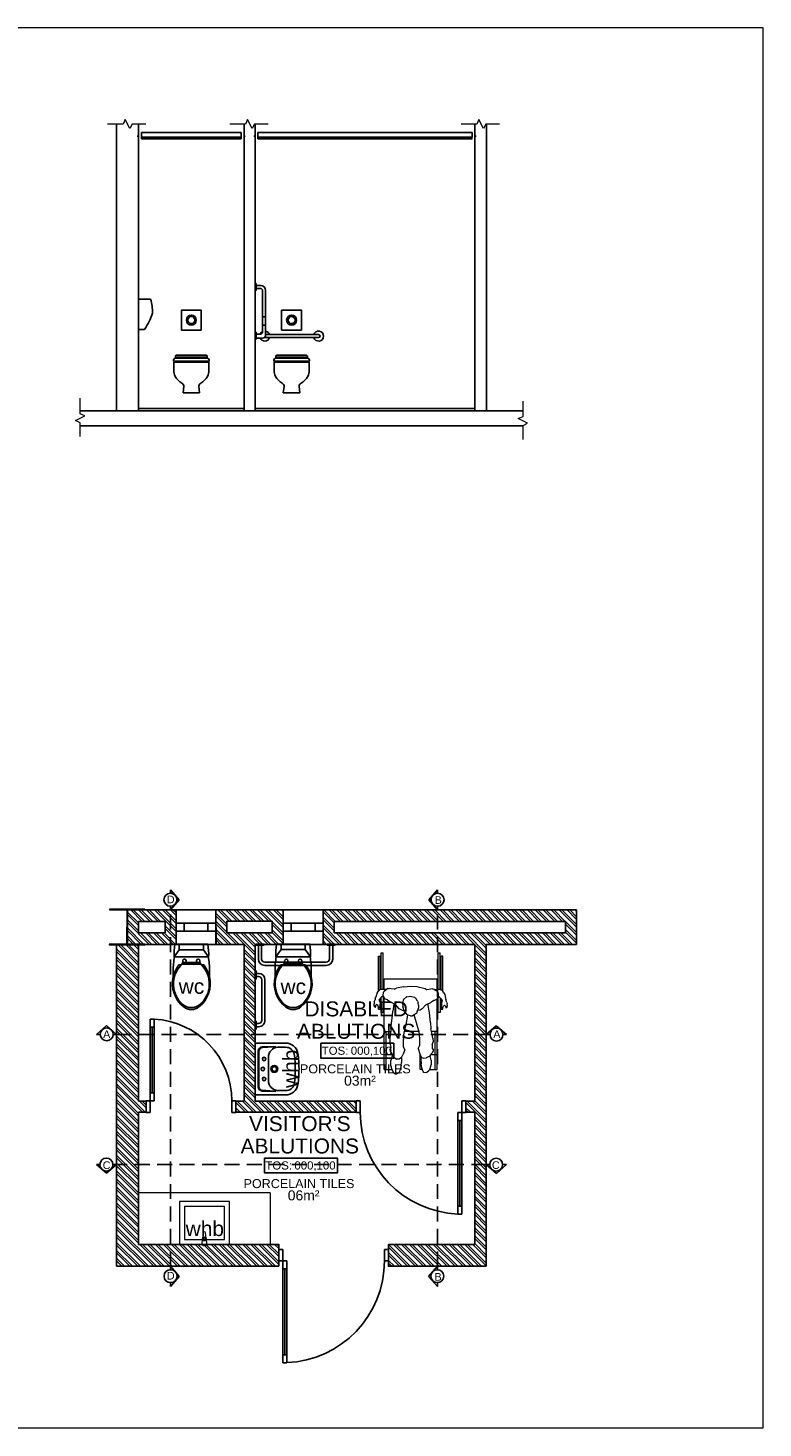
# Model space of a CAD drawing. Header units: millimetres. Extents: x -115474967 to 444143, y -74377 to 241828222.
# Tile 275 of 590: x -221189 to -213819, y 267349 to 281381. Entities that reach past the tile are written whole.
import ezdxf
from ezdxf.enums import TextEntityAlignment as Align

# ---------------------------------------------------------------- set-up
doc = ezdxf.new("R2010")
doc.units = ezdxf.units.MM
doc.header["$MEASUREMENT"] = 0
doc.linetypes.add('2DASHED', pattern=[0.75, 0.5, -0.25])
doc.linetypes.add('HIDDEN2', pattern=[0.1875, 0.125, -0.0625])
for name, color, linetype in [('0-ELEV.25', 4, 'Continuous'), ('00-1 FloorFinish', 1, 'Continuous'), ('00-1 FloorLevel', 7, 'Continuous'), ('00-2 Doors', 1, 'Continuous'), ('00-2 Sanitary', 8, 'Continuous'), ('00-2 Walls', 4, 'Continuous'), ('00-2 Windows', 1, 'Continuous'), ('00-3 Elev 03', 9, 'Continuous'), ('00-6 H-Brickwork', 9, 'Continuous'), ('00-6 H-Paving', 9, 'Continuous'), ('A-DOOR NUMBERS', 7, 'Continuous'), ('A_COLUMNS', 7, 'Continuous'), ('B_FURN LOOSE', 7, 'Continuous'), ('CEIL-PLAN', 7, 'Continuous'), ('CEIL-SECT', 2, 'Continuous'), ('DIMS-50', 9, 'Continuous'), ('FITT-SANT', 5, 'Continuous'), ('Sanitary Fittings', 8, 'Continuous'), ('STRU-CONC', 3, 'Continuous'), ('TEXT-50', 2, 'Continuous'), ('TEXT-REFN', 5, 'Continuous'), ('TILES', 8, 'Continuous')]:
    doc.layers.add(name, color=color, linetype=linetype)
for name, color, linetype, lineweight in [('0-GEN-GENERAL', 7, 'Continuous', 25), ('00-1 Labels', 4, 'Continuous', 35), ('A_COLUMNS_Pen_No__3', 7, 'Continuous', 15), ('B_FURN LOOSE_Pen_No__6', 7, 'Continuous', 5)]:
    doc.layers.add(name, color=color, linetype=linetype, lineweight=lineweight)
doc.layers.add('0_cons_01', color=40, linetype='Continuous', lineweight=0, plot=False)
doc.layers.add('A_COLUMNS_Pen_No__7', color=7, linetype='Continuous', lineweight=5, true_color=0x3f3f3f)
doc.styles.add('ARIAL', font='arial.ttf')
doc.styles.add('TEXT-20', font='arial.ttf', dxfattribs={"height": 40})
doc.styles.add('TEXT-50', font='arial.ttf', dxfattribs={"height": 100})

# ---------------------------------------------------------------- blocks, each defined once
blk = doc.blocks.new('Wheelchair Man 24[116]', base_point=(347833, 83734))
at = {"layer": 'B_FURN LOOSE_Pen_No__6', "color": 7, "linetype": 'Continuous', "lineweight": 5}
for p, q in [((347874, 84166), (347912, 84514)), ((347890, 84177), (347927, 84513)), ((347903, 84182), (347943, 84546)), ((347912, 84514), (347927, 84513)), ((347923, 84180), (347963, 84544)), ((347943, 84546), (347963, 84544)), ((348469, 84116), (348509, 84484)), ((348489, 84114), (348529, 84481)), ((348509, 84484), (348529, 84481)), ((348500, 84109), (348537, 84445)), ((348514, 84096), (348552, 84444)), ((348552, 84444), (348537, 84445)), ((347933, 84179), (347944, 84284)), ((347944, 84284), (348471, 84226)), ((348459, 84117), (348471, 84226)), ((347821, 84052), (347818, 84046)), ((347820, 84065), (347828, 84076)), ((347820, 84065), (347820, 84056)), ((347821, 84052), (347820, 84056)), ((347828, 84076), (347830, 84084)), ((347832, 84088), (347830, 84084)), ((347833, 84095), (347832, 84088)), ((347833, 84095), (347841, 84111)), ((347843, 84113), (347841, 84111)), ((347843, 84113), (347857, 84149)), ((347845, 83380), (347923, 84093)), ((347857, 84149), (347869, 84162)), ((347869, 84162), (347882, 84173)), ((347871, 84081), (347869, 84071)), ((347869, 84071), (347877, 84048)), ((347871, 84081), (347886, 84095)), ((347881, 84090), (347876, 84050)), ((347877, 83950), (347894, 84102)), ((347898, 84182), (347882, 84173)), ((347899, 84107), (347886, 84095)), ((347914, 84104), (347897, 83947)), ((347898, 84182), (347906, 84182)), ((347910, 84109), (347899, 84107)), ((347906, 84182), (347947, 84177)), ((347923, 84095), (347910, 84109)), ((347915, 84115), (347921, 84149)), ((347927, 84084), (347915, 84115)), ((347927, 84157), (347921, 84149)), ((347927, 84157), (347957, 84176)), ((347936, 84077), (347927, 84084)), ((347955, 84070), (347936, 84077)), ((347947, 84177), (347957, 84176)), ((347955, 84070), (347971, 84055)), ((347957, 84176), (347959, 84177)), ((347971, 84181), (347959, 84177)), ((347971, 84181), (347983, 84181)), ((347971, 84055), (347981, 84046)), ((348003, 84174), (347983, 84181)), ((348036, 84167), (348003, 84174)), ((348036, 84167), (348056, 84175)), ((348126, 84182), (348056, 84175)), ((348114, 84056), (348099, 84024)), ((348148, 84078), (348114, 84056)), ((348126, 84182), (348201, 84181)), ((348151, 84078), (348148, 84078)), ((348151, 84078), (348188, 84082)), ((348188, 84082), (348227, 84068)), ((348201, 84181), (348260, 84169)), ((348227, 84068), (348242, 84048)), ((348260, 84169), (348341, 84141)), ((348341, 84141), (348360, 84127)), ((348413, 84130), (348360, 84127)), ((348413, 84130), (348425, 84127)), ((348435, 84120), (348425, 84127)), ((348435, 84120), (348448, 84108)), ((348465, 84117), (348437, 84119)), ((348448, 84108), (348462, 84093)), ((348466, 84084), (348462, 84093)), ((348466, 84084), (348464, 84050)), ((348489, 84114), (348465, 84117)), ((348489, 84114), (348498, 84111)), ((348516, 84094), (348498, 84111)), ((348523, 84077), (348516, 84094)), ((348523, 84077), (348531, 84059)), ((348531, 84059), (348533, 84022)), ((347814, 84025), (347818, 84046)), ((347814, 84025), (347814, 84018)), ((347814, 84018), (347816, 84015)), ((347823, 84010), (347816, 84015)), ((347823, 84010), (347826, 84010)), ((347827, 84025), (347826, 84024)), ((347826, 84024), (347830, 84018)), ((347826, 84010), (347830, 84018)), ((347831, 84030), (347827, 84025)), ((347831, 84030), (347836, 84032)), ((347838, 84034), (347836, 84032)), ((347838, 84034), (347840, 84034)), ((347850, 84027), (347840, 84034)), ((347858, 84011), (347850, 84027)), ((347854, 83987), (347857, 84012)), ((347854, 83987), (347869, 83986)), ((347858, 84011), (347863, 84007)), ((347867, 84004), (347863, 84007)), ((347871, 84005), (347867, 84004)), ((347869, 83986), (347871, 84006)), ((347871, 84005), (347872, 84007)), ((347872, 84007), (347873, 84012)), ((347873, 84012), (347876, 84035)), ((347877, 84048), (347876, 84035)), ((347897, 83947), (347877, 83950)), ((347981, 84046), (348028, 84014)), ((347987, 83908), (347996, 83951)), ((348014, 84024), (347996, 83951)), ((348059, 83968), (348028, 84014)), ((348079, 83955), (348059, 83968)), ((348110, 83939), (348079, 83955)), ((348099, 84024), (348100, 83985)), ((348111, 83932), (348100, 83985)), ((348111, 83932), (348126, 83907)), ((348119, 83927), (348119, 83928)), ((348230, 83905), (348241, 83927)), ((348241, 83927), (348252, 83953)), ((348253, 84024), (348242, 84048)), ((348267, 83932), (348242, 83930)), ((348256, 83983), (348252, 83953)), ((348253, 84024), (348256, 84002)), ((348256, 83983), (348256, 84002)), ((348290, 83941), (348267, 83932)), ((348290, 83941), (348330, 83978)), ((348330, 83978), (348383, 83997)), ((348359, 83899), (348353, 83986)), ((348371, 83322), (348449, 84028)), ((348383, 83997), (348395, 84003)), ((348395, 84003), (348412, 84014)), ((348414, 84014), (348412, 84014)), ((348414, 84014), (348425, 84014)), ((348425, 84014), (348445, 84022)), ((348444, 83887), (348461, 84039)), ((348464, 84050), (348445, 84022)), ((348455, 84036), (348469, 84044)), ((348480, 84032), (348464, 83885)), ((348471, 84043), (348469, 84044)), ((348471, 84043), (348492, 84016)), ((348490, 84018), (348479, 83918)), ((348479, 83918), (348494, 83917)), ((348484, 83945), (348482, 83944)), ((348482, 83944), (348482, 83932)), ((348487, 83930), (348482, 83932)), ((348486, 83964), (348484, 83948)), ((348484, 83945), (348484, 83948)), ((348489, 83981), (348486, 83964)), ((348486, 83968), (348487, 83971)), ((348494, 83932), (348487, 83930)), ((348499, 83999), (348489, 83981)), ((348492, 84016), (348499, 83999)), ((348494, 83932), (348499, 83937)), ((348494, 83917), (348496, 83934)), ((348499, 83999), (348499, 83999)), ((348499, 83937), (348504, 83946)), ((348515, 83950), (348504, 83946)), ((348519, 83950), (348515, 83950)), ((348519, 83950), (348524, 83944)), ((348519, 83950), (348519, 83950)), ((348524, 83944), (348528, 83940)), ((348527, 83938), (348525, 83931)), ((348525, 83931), (348528, 83925)), ((348528, 83939), (348527, 83938)), ((348528, 83939), (348528, 83940)), ((348528, 83939), (348528, 83939)), ((348528, 83925), (348530, 83925)), ((348538, 83928), (348530, 83925)), ((348533, 84023), (348537, 84008)), ((348543, 83978), (348537, 84008)), ((348538, 83928), (348541, 83932)), ((348543, 83969), (348540, 83962)), ((348540, 83962), (348541, 83955)), ((348540, 83962), (348540, 83962)), ((348541, 83955), (348541, 83950)), ((348541, 83950), (348543, 83944)), ((348541, 83932), (348543, 83941)), ((348543, 83978), (348543, 83969)), ((348543, 83944), (348543, 83941)), ((347956, 83780), (347944, 83718)), ((347956, 83780), (347987, 83908)), ((348069, 83677), (348114, 83803)), ((348114, 83803), (348140, 83895)), ((348126, 83907), (348142, 83894)), ((348166, 83885), (348142, 83894)), ((348166, 83885), (348187, 83884)), ((348173, 83885), (348173, 83884)), ((348230, 83905), (348187, 83884)), ((348206, 83868), (348204, 83892)), ((348231, 83727), (348206, 83868)), ((348357, 83792), (348353, 83735)), ((348357, 83792), (348359, 83899)), ((348464, 83885), (348444, 83887)), ((347864, 83378), (347906, 83755)), ((347886, 83757), (347951, 83750)), ((347934, 83637), (347937, 83686)), ((347938, 83591), (347934, 83637)), ((347944, 83718), (347937, 83696)), ((347937, 83686), (347937, 83696)), ((348062, 83583), (348069, 83659)), ((348069, 83677), (348069, 83659)), ((348231, 83719), (348090, 83735)), ((348229, 83648), (348222, 83577)), ((348231, 83683), (348229, 83648)), ((348231, 83727), (348231, 83683)), ((348351, 83324), (348393, 83702)), ((348362, 83677), (348353, 83735)), ((348413, 83699), (348357, 83706)), ((348363, 83655), (348362, 83677)), ((348363, 83637), (348362, 83600)), ((348363, 83637), (348363, 83655)), ((347861, 83529), (347941, 83520)), ((347944, 83512), (347922, 83461)), ((347923, 83570), (347938, 83591)), ((347923, 83570), (347923, 83554)), ((347923, 83554), (347942, 83518)), ((347942, 83518), (347957, 83487)), ((347944, 83512), (347945, 83513)), ((347944, 83512), (347944, 83512)), ((348030, 83479), (348046, 83504)), ((348072, 83554), (348046, 83504)), ((348072, 83554), (348062, 83583)), ((348206, 83550), (348222, 83577)), ((348206, 83550), (348218, 83497)), ((348218, 83497), (348226, 83462)), ((348353, 83513), (348340, 83490)), ((348351, 83571), (348347, 83541)), ((348354, 83528), (348347, 83541)), ((348351, 83571), (348362, 83600)), ((348354, 83528), (348353, 83513)), ((347845, 83380), (347923, 83371)), ((347916, 83410), (347917, 83439)), ((347916, 83410), (347917, 83397)), ((347917, 83439), (347922, 83461)), ((347922, 83377), (347917, 83397)), ((347928, 83354), (347922, 83377)), ((347938, 83337), (347928, 83354)), ((347957, 83487), (347980, 83468)), ((348004, 83465), (347980, 83468)), ((348019, 83404), (347997, 83348)), ((348014, 83361), (348002, 83362)), ((348030, 83479), (348004, 83465)), ((348014, 83361), (348018, 83402)), ((348019, 83404), (348025, 83430)), ((348030, 83472), (348025, 83430)), ((348030, 83479), (348030, 83472)), ((348202, 83340), (348219, 83489)), ((348222, 83441), (348218, 83395)), ((348220, 83355), (348218, 83395)), ((348219, 83489), (348219, 83489)), ((348227, 83324), (348220, 83355)), ((348227, 83462), (348222, 83441)), ((348226, 83462), (348249, 83449)), ((348249, 83449), (348274, 83450)), ((348313, 83462), (348274, 83450)), ((348303, 83340), (348317, 83375)), ((348313, 83462), (348340, 83490)), ((348324, 83421), (348317, 83375)), ((348319, 83469), (348319, 83463)), ((348324, 83421), (348319, 83463)), ((348327, 83477), (348388, 83471)), ((347938, 83337), (347951, 83324)), ((347951, 83324), (347964, 83322)), ((347982, 83326), (347964, 83322)), ((347991, 83336), (347982, 83326)), ((347997, 83348), (347991, 83336)), ((348224, 83338), (348202, 83340)), ((348229, 83316), (348227, 83324)), ((348237, 83306), (348229, 83316)), ((348255, 83299), (348237, 83306)), ((348267, 83302), (348255, 83299)), ((348287, 83317), (348267, 83302)), ((348301, 83335), (348287, 83317)), ((348297, 83330), (348371, 83322)), ((348301, 83335), (348303, 83340)), ((348301, 83336), (348301, 83336))]:
    blk.add_line(p, q, dxfattribs=at)
blk = doc.blocks.new('IPE Column 20[139]', base_point=(345438, 85080))
at = {"layer": 'A_COLUMNS_Pen_No__7', "linetype": 'Continuous', "lineweight": 5, "true_color": 0x9f07ff}
h = blk.add_hatch(dxfattribs=at)
h.set_pattern_fill('STEEL', color=190, style=0, pattern_type=2)
h.set_pattern_definition([(45, (0, 0), (-159.09903, 159.09903), []), (45, (-53.03, 53.03), (-159.09903, 159.09903), [])])
h.paths.add_polyline_path([(345241, 84922), (345594, 84882), (345595, 84889), (345422, 84909), (345461, 85251), (345634, 85232), (345635, 85238), (345282, 85279), (345281, 85272), (345454, 85252), (345415, 84909), (345242, 84929)])
at = {"layer": 'A_COLUMNS_Pen_No__3', "color": 30, "linetype": 'Continuous', "lineweight": 15}
for p, q in [((345282, 85279), (345281, 85272)), ((345281, 85272), (345454, 85252)), ((345635, 85238), (345282, 85279)), ((345454, 85252), (345415, 84909)), ((345422, 84909), (345461, 85251)), ((345461, 85251), (345634, 85232)), ((345634, 85232), (345635, 85238)), ((345242, 84929), (345241, 84922)), ((345241, 84922), (345594, 84882)), ((345415, 84909), (345242, 84929)), ((345595, 84889), (345422, 84909)), ((345594, 84882), (345595, 84889))]:
    blk.add_line(p, q, dxfattribs=at)
blk = doc.blocks.new('gf')
for p, q in [((192800, 61204), (192800, 61535)), ((193000, 61464), (192983, 61455)), ((192983, 61455), (192965, 61455)), ((192965, 61422), (192983, 61422)), ((192983, 61422), (192983, 61455)), ((192983, 61370), (192983, 61422)), ((192983, 61370), (192983, 61317)), ((192965, 61317), (192983, 61317)), ((192983, 61284), (192965, 61284)), ((192983, 61317), (192983, 61284)), ((193000, 61275), (192983, 61284))]:
    blk.add_line(p, q)
for points in [[(192926, 61543), (192854, 61491), (192800, 61491)], [(192854, 61491), (192854, 61370)], [(192926, 61539), (192926, 61370)], [(192854, 61249), (192854, 61370)], [(192926, 61200), (192926, 61370)], [(192926, 61197), (192854, 61249), (192800, 61249)]]:
    blk.add_lwpolyline(points)
for points in [[(192800, 61535, -0.056711), (192926, 61543), (192926, 61539)], [(192926, 61539, -0.052121), (193063, 61551), (193124, 61551, -0.14456)], [(193000, 61464, -0.008985), (193007, 61471, -0.182634)], [(193000, 61370), (193000, 61464, -0.444938)], [(193007, 61494, -0.11024), (193124, 61551, -0.16845)], [(193007, 61471, -0.434217), (193404, 61455, -0.182634), (193435, 61370, -2.693815)], [(193007, 61471), (193007, 61494, -0.416606)], [(193124, 61551, -0.292914), (193428, 61446, -0.16845), (193454, 61370, -2.883082)], [(193000, 61370), (193000, 61275, 0.008985)], [(193007, 61268, 0.434217), (193404, 61284, 0.182634), (193435, 61370, 2.693815)], [(193124, 61188, 0.292914), (193428, 61294, 0.16845), (193454, 61370, 2.883082)], [(192800, 61204, 0.056711), (192926, 61197), (192926, 61200)], [(192926, 61200, 0.052121), (193063, 61188), (193124, 61188, 0.14456)], [(193000, 61275, 0.008985), (193007, 61268, 0.182634)], [(193007, 61268), (193007, 61246, 0.416606)], [(193007, 61246, 0.11024), (193124, 61188, 0.16845)]]:
    blk.add_lwpolyline(points, format="xyb")
for centre in [(192965, 61439), (192965, 61301)]:
    blk.add_arc(centre, 16.4, 90, 270)
blk = doc.blocks.new('disabled')
at = {"layer": '00-2 Sanitary'}
for p, q in [((-53744, 80203), (-53744, 80193)), ((-53744, 80203), (-53662, 80203)), ((-53662, 80193), (-53744, 80193)), ((-53719, 80193), (-53719, 80055)), ((-53687, 80193), (-53687, 80055)), ((-53662, 80203), (-53662, 80193)), ((-53031, 80203), (-53031, 80193)), ((-53031, 80203), (-52949, 80203)), ((-53031, 80193), (-52949, 80193)), ((-53006, 80193), (-53006, 80055)), ((-52974, 80193), (-52974, 80055)), ((-52949, 80203), (-52949, 80193)), ((-53655, 80023), (-53038, 80023)), ((-53655, 79991), (-53038, 79991)), ((-53743, 79936), (-53753, 79936)), ((-53753, 79936), (-53753, 79854)), ((-53753, 79854), (-53743, 79854)), ((-53743, 79936), (-53743, 79854)), ((-53743, 79911), (-53717, 79911)), ((-53743, 79879), (-53717, 79879)), ((-53685, 79440), (-53685, 79847)), ((-53653, 79441), (-53653, 79847)), ((-53753, 79433), (-53743, 79433)), ((-53753, 79433), (-53753, 79351)), ((-53743, 79351), (-53743, 79433)), ((-53743, 79351), (-53753, 79351)), ((-53743, 79408), (-53717, 79408)), ((-53743, 79376), (-53717, 79376))]:
    blk.add_line(p, q, dxfattribs=at)
for centre, radius, start, end in [((-53655, 80055), 64, 180, 270), ((-53655, 80055), 32, 180, 270), ((-53038, 80055), 64, 270, 0), ((-53038, 80055), 32, 270, 0), ((-53717, 79847), 64, 0, 90), ((-53717, 79847), 32, 0, 90), ((-53717, 79440), 64, 270, 0.6734), ((-53717, 79440), 32, 270, 0)]:
    blk.add_arc(centre, radius, start, end, dxfattribs=at)
at = {"layer": '00-2 Sanitary', "rotation": 270}
blk.add_blockref('gf', (-114740, 273003), dxfattribs=at)
blk = doc.blocks.new('Room Tags')
at = {"layer": '00-1 FloorLevel', "color": 2}
blk.add_lwpolyline([(-571, -76), (646, -76), (646, -325), (-571, -325)], close=True, dxfattribs=at)
at = {"layer": '00-1 FloorFinish', "style": 'ARIAL'}
blk.add_attdef('F-FINISH', text='', height=150, dxfattribs=at).set_placement((5, -578), align=Align.CENTER)
at = {"layer": '00-1 FloorLevel', "style": 'ARIAL'}
blk.add_text('TOS:', height=136.4, dxfattribs=at).set_placement((-557, -200), align=Align.MIDDLE_LEFT)
blk.add_attdef('000,000', text='', height=136, dxfattribs=at).set_placement((607, -200), align=Align.MIDDLE_RIGHT)
at = {"layer": '00-1 Labels', "style": 'ARIAL'}
for tag, p in [('ROOM1?', (19, 746)), ('ROOM2?', (19, 373)), ('ROOM3?', (19, 0))]:
    blk.add_attdef(tag, text='', height=250, dxfattribs=at).set_placement(p, align=Align.CENTER)
blk = doc.blocks.new('BF5A_WHB azalea')
at = {"layer": 'FITT-SANT'}
for p, q in [((-260, 0), (260, 0)), ((-260, -304), (-260, 0)), ((260, 0), (-260, 0)), ((260, -304), (260, 0))]:
    blk.add_line(p, q, dxfattribs=at)
at = {"layer": 'FITT-SANT', "color": 9}
for p, q in [((-222, -70), (-226, -208)), ((-221, -183), (-214, -71)), ((-183, -38), (0, -38)), ((-181, -30), (0, -30)), ((-117, -133), (0, -133)), ((181, -30), (0, -30)), ((183, -38), (0, -38)), ((117, -133), (0, -133)), ((221, -183), (214, -71)), ((222, -70), (226, -208)), ((-217, -304), (-217, -225)), ((217, -304), (217, -225))]:
    blk.add_line(p, q, dxfattribs=at)
for centre, radius in [((-100, -90), 17.5), ((0, -77), 17.5), ((100, -90), 17.5), ((0, -192), 35), ((0, -192), 24)]:
    blk.add_circle(centre, radius, dxfattribs=at)
for centre, radius, start, end in [((-176, -76), 46.3, 95.5251, 172.5949), ((-116, -235), 102, 90.6291, 174.4929), ((-175, -78), 40.2, 101.233, 170.5456), ((116, -235), 102, 5.5071, 89.3709), ((176, -76), 46.3, 7.4051, 84.4749), ((175, -78), 40.2, 9.4544, 78.767), ((-133, -310), 84.4, 176.2132, 258.5756), ((0, 668), 1071, 261.9234, 269.9755), ((0, 668), 1071, 270.0245, 278.0766), ((133, -310), 84.4, 281.4244, 3.7868)]:
    blk.add_arc(centre, radius, start, end, dxfattribs=at)
at = {"layer": 'FITT-SANT'}
for centre, radius, start, end in [((-134, -305), 126, 179.5051, 259.6221), ((134, -305), 126, 280.3779, 0.4949), ((0, 662), 1102, 261.8153, 269.9859), ((0, 662), 1102, 270.0141, 278.1847)]:
    blk.add_arc(centre, radius, start, end, dxfattribs=at)
blk = doc.blocks.new('A$C69671385')
at = {"layer": 'DIMS-50', "color": 3}
for p, q in [((0, 169), (262, 397)), ((524, 169), (262, 397)), ((88, 169), (0, 169)), ((426, 169), (524, 169))]:
    blk.add_line(p, q, dxfattribs=at)
at = {"layer": 'TEXT-REFN'}
blk.add_circle((257, 169), 169, dxfattribs=at)
blk = doc.blocks.new('1234')
at = {"layer": '00-6 H-Brickwork'}
h = blk.add_hatch(dxfattribs=at)
h.set_pattern_fill('ANSI32', color=256, scale=150, angle=450, style=0)
h.set_pattern_definition([(135, (-133286.62, 0), (-39.774756, -39.774756), []), (135, (-133286.62, 26.517), (-39.774756, -39.774756), [])])
edge = h.paths.add_edge_path()
edge.add_line((-229685, 270145), (-229905, 270146))
edge.add_line((-229905, 270146), (-229905, 266925))
edge.add_line((-229905, 266925), (-228279, 266925))
edge.add_line((-228279, 266925), (-228279, 267145))
edge.add_line((-228279, 267145), (-229003, 267145))
edge.add_arc((-229025, 267157), 25, 208.204, 331.796, ccw=False)
edge.add_line((-229047, 267145), (-229232, 267145))
edge.add_line((-229232, 267145), (-229685, 267145))
edge.add_line((-229685, 267145), (-229685, 268470))
edge.add_line((-229685, 268470), (-229609, 268470))
edge.add_line((-229609, 268470), (-229609, 268580))
edge.add_line((-229609, 268580), (-229685, 268580))
edge.add_line((-229685, 268580), (-229685, 270145))
h.paths.add_polyline_path([(-229309, 270497), (-229796, 270497), (-229796, 270152), (-229309, 270152)])
h.paths.add_polyline_path([(-229419, 270382), (-229419, 270267), (-229686, 270267), (-229686, 270382)], flags=16)
h.paths.add_polyline_path([(-228235, 270497), (-228909, 270497), (-228909, 270365), (-228909, 270365), (-228909, 270351), (-228908, 270152), (-228626, 270152), (-228626, 268580), (-228709, 268580), (-228709, 268470), (-227502, 268470), (-227502, 268580), (-228516, 268580), (-228516, 270152), (-228235, 270152)])
h.paths.add_polyline_path([(-228345, 270383), (-228345, 270267), (-228799, 270267), (-228799, 270383)], flags=16)
h.paths.add_polyline_path([(-225294, 270497), (-227835, 270497), (-227835, 270365), (-227835, 270365), (-227835, 270285), (-227835, 270152), (-226313, 270152), (-226313, 268580), (-226402, 268580), (-226402, 268470), (-226313, 268470), (-226313, 267145), (-227179, 267145), (-227179, 267035), (-227179, 266979), (-227179, 266979), (-227179, 266925), (-226198, 266925), (-226198, 270152), (-225294, 270152)])
h.paths.add_polyline_path([(-225404, 270382), (-225404, 270267), (-227725, 270267), (-227725, 270382)], flags=16)
for p, q in [((-228364, 267660), (-229685, 267660)), ((-228364, 267660), (-228364, 267145)), ((-229274, 267575), (-229274, 267145)), ((-228774, 267575), (-229274, 267575)), ((-228824, 267525), (-229224, 267525)), ((-229224, 267525), (-229224, 267195)), ((-228824, 267525), (-229224, 267525)), ((-228824, 267195), (-228824, 267525)), ((-228774, 267145), (-228774, 267575)), ((-229224, 267195), (-228824, 267195)), ((-229046, 267197), (-229050, 267155)), ((-229036, 267260), (-229043, 267207)), ((-229039, 267180), (-229039, 267195)), ((-229012, 267180), (-229039, 267180)), ((-229007, 267207), (-229014, 267260)), ((-229012, 267195), (-229012, 267180)), ((-229000, 267155), (-229004, 267197)), ((-229274, 267145), (-228774, 267145))]:
    blk.add_line(p, q)
for centre, radius, start, end in [((-229025, 267195), 21.1, 147.2042, 174.8056), ((-229025, 267195), 21.1, 32.7462, 147.2042), ((-229025, 267195), 13.6, 359.9752, 179.9752), ((-229025, 267258), 11.2, 7.1141, 172.8363), ((-229025, 267195), 21.1, 5.1448, 32.7462), ((-229025, 267157), 25, 179.9752, 359.9752)]:
    blk.add_arc(centre, radius, start, end)
at = {"layer": '0-ELEV.25'}
for p, q in [((-229309, 270497), (-229309, 270152)), ((-228909, 270497), (-228908, 270152)), ((-228235, 270152), (-228235, 270497)), ((-227835, 270152), (-227835, 270497)), ((-229419, 270382), (-229686, 270382)), ((-229686, 270267), (-229686, 270382)), ((-229419, 270267), (-229686, 270267)), ((-229419, 270267), (-229419, 270382)), ((-228345, 270383), (-228799, 270383)), ((-228799, 270267), (-228799, 270383)), ((-228345, 270267), (-228799, 270267)), ((-228345, 270267), (-228345, 270383)), ((-225404, 270382), (-227725, 270382)), ((-227725, 270267), (-227725, 270382)), ((-225404, 270267), (-227725, 270267)), ((-225404, 270267), (-225404, 270382)), ((-229905, 270146), (-229685, 270145)), ((-228908, 270152), (-228626, 270152)), ((-228516, 270152), (-228235, 270152)), ((-229609, 268470), (-229609, 268580)), ((-228709, 268470), (-228709, 268580)), ((-227502, 268580), (-227502, 268470)), ((-229685, 266926), (-228279, 266925))]:
    blk.add_line(p, q, dxfattribs=at)
for points in [[(-229309, 270497), (-229796, 270497)], [(-229796, 270497), (-229796, 270152)], [(-228235, 270497), (-228909, 270497)], [(-226198, 270152), (-225294, 270152), (-225294, 270497), (-227835, 270497)], [(-229905, 270146), (-229905, 266925)], [(-229679, 270152), (-229816, 270152)], [(-229796, 270152), (-229309, 270152)], [(-229685, 268580), (-229685, 270145)], [(-228626, 270152), (-228626, 268580)], [(-228516, 268580), (-228516, 270152)], [(-227835, 270152), (-226313, 270152)], [(-226313, 270152), (-226313, 268580), (-226403, 268580), (-226403, 268470)], [(-226198, 266925), (-226198, 270152)], [(-229609, 268580), (-229685, 268580)], [(-228626, 268580), (-228709, 268580)], [(-227502, 268580), (-228516, 268580)], [(-229685, 268470), (-229609, 268470)], [(-229685, 267145), (-229685, 268470)], [(-228709, 268470), (-227502, 268470)], [(-226403, 268470), (-226313, 268470), (-226313, 267145)], [(-228279, 266925), (-228279, 267145), (-229685, 267145)], [(-226313, 267145), (-227179, 267145)], [(-227179, 267145), (-227179, 266925), (-226198, 266925)], [(-229905, 266925), (-229685, 266925)]]:
    blk.add_lwpolyline(points, dxfattribs=at)
at = {"layer": '00-2 Doors'}
for p, q in [((-229569, 268583), (-229569, 269403)), ((-229529, 269403), (-229569, 269403)), ((-229529, 269323), (-229569, 269323)), ((-229549, 269323), (-229549, 268663)), ((-229529, 268583), (-229529, 269403)), ((-229609, 268583), (-229569, 268583)), ((-229609, 268583), (-229609, 268468)), ((-229529, 268663), (-229569, 268663)), ((-229569, 268583), (-229569, 268468)), ((-229529, 268583), (-229569, 268583)), ((-228749, 268468), (-228749, 268583)), ((-228749, 268583), (-228709, 268583)), ((-228709, 268468), (-228709, 268583)), ((-227502, 268583), (-227462, 268583)), ((-227502, 268583), (-227502, 268468)), ((-227462, 268583), (-227462, 268468)), ((-226442, 268468), (-226442, 268583)), ((-226442, 268583), (-226402, 268583)), ((-226402, 268468), (-226402, 268583)), ((-229569, 268468), (-229609, 268468)), ((-228709, 268468), (-228749, 268468)), ((-227462, 268468), (-227502, 268468)), ((-226482, 268468), (-226482, 267448)), ((-226482, 268468), (-226442, 268468)), ((-226402, 268468), (-226442, 268468)), ((-226442, 268468), (-226442, 267448)), ((-226482, 268388), (-226442, 268388)), ((-226462, 267528), (-226462, 268388)), ((-226482, 267528), (-226442, 267528)), ((-226482, 267448), (-226442, 267448)), ((-228239, 267094), (-228279, 267094)), ((-228279, 266979), (-228279, 267094)), ((-228239, 266979), (-228239, 267094)), ((-227219, 267094), (-227219, 266979)), ((-227179, 267094), (-227219, 267094)), ((-227179, 267094), (-227179, 266979)), ((-228279, 266979), (-228239, 266979)), ((-228239, 266979), (-228239, 265959)), ((-228199, 266979), (-228239, 266979)), ((-228199, 266899), (-228239, 266899)), ((-228219, 266039), (-228219, 266899)), ((-228199, 266979), (-228199, 265959)), ((-227219, 266979), (-227179, 266979)), ((-228199, 266039), (-228239, 266039)), ((-228199, 265959), (-228239, 265959))]:
    blk.add_line(p, q, dxfattribs=at)
for centre, radius, start, end in [((-229571, 268582), 822, 0.0494, 87.0864), ((-226442, 268468), 1020, 180, 267.7525), ((-228239, 266979), 1020, 272.2475, 0)]:
    blk.add_arc(centre, radius, start, end, dxfattribs=at)
at = {"layer": '00-2 Windows'}
for points in [[(-229309, 270152), (-228909, 270152), (-228909, 270497), (-229309, 270497)], [(-228235, 270152), (-227835, 270152), (-227835, 270497), (-228235, 270497)], [(-229309, 270284), (-229229, 270284), (-229229, 270364), (-229309, 270364)], [(-229229, 270364), (-228989, 270365), (-228989, 270365), (-229229, 270364)], [(-228989, 270285), (-229229, 270284), (-229229, 270284), (-228989, 270285)], [(-228989, 270285), (-228909, 270285), (-228909, 270365), (-228989, 270365)], [(-228235, 270284), (-228155, 270284), (-228155, 270364), (-228235, 270364)], [(-228155, 270364), (-227915, 270365), (-227915, 270365), (-228155, 270364)], [(-227915, 270285), (-228155, 270284), (-228155, 270284), (-227915, 270285)], [(-227915, 270285), (-227835, 270285), (-227835, 270365), (-227915, 270365)]]:
    blk.add_lwpolyline(points, close=True, dxfattribs=at)
at = {"layer": '0_cons_01'}
blk.add_lwpolyline([(-229905, 270146), (-229685, 270145), (-229685, 268580), (-229609, 268580), (-229609, 268470), (-229685, 268470), (-229685, 267145), (-228279, 267146), (-228279, 266925), (-229905, 266925)], close=True, dxfattribs=at)
at = {"layer": 'CEIL-PLAN', "color": 6, "linetype": '2DASHED', "ltscale": 300}
for points in [[(-229364, 266925), (-229365, 270497)], [(-226689, 266925), (-226687, 270497)], [(-229905, 269249), (-226198, 269248)], [(-226198, 267944), (-229905, 267945)]]:
    blk.add_lwpolyline(points, dxfattribs=at)
ref = blk.add_blockref('Room Tags', (-227514, 269206), dxfattribs=dict(xscale=0.6000000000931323, yscale=0.6000000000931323, zscale=0.6000000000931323))
ref.add_attrib('ROOM2?', 'DISABLED', dxfattribs={"layer": '00-1 Labels', "height": 150, "style": 'ARIAL'}).set_placement((-227503, 269430), align=Align.CENTER)
ref.add_attrib('ROOM3?', 'ABLUTIONS', dxfattribs={"layer": '00-1 Labels', "height": 150, "style": 'ARIAL'}).set_placement((-227503, 269206), align=Align.CENTER)
ref.add_attrib('000,000', '000,100', dxfattribs={"layer": '00-1 FloorLevel', "height": 81.8, "style": 'ARIAL'}).set_placement((-227144, 269086), align=Align.MIDDLE_RIGHT)
ref.add_attrib('F-FINISH', 'PORCELAIN TILES', dxfattribs={"layer": '00-1 FloorFinish', "height": 90, "style": 'ARIAL'}).set_placement((-227511, 268859), align=Align.CENTER)
ref = blk.add_blockref('Room Tags', (-228079, 268056), dxfattribs=dict(xscale=0.6000000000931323, yscale=0.6000000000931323, zscale=0.6000000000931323))
ref.add_attrib('ROOM2?', "VISITOR'S", dxfattribs={"layer": '00-1 Labels', "height": 150, "style": 'ARIAL'}).set_placement((-228068, 268280), align=Align.CENTER)
ref.add_attrib('ROOM3?', 'ABLUTIONS', dxfattribs={"layer": '00-1 Labels', "height": 150, "style": 'ARIAL'}).set_placement((-228068, 268056), align=Align.CENTER)
ref.add_attrib('000,000', '000,100', dxfattribs={"layer": '00-1 FloorLevel', "height": 81.8, "style": 'ARIAL'}).set_placement((-227709, 267936), align=Align.MIDDLE_RIGHT)
ref.add_attrib('F-FINISH', 'PORCELAIN TILES', dxfattribs={"layer": '00-1 FloorFinish', "height": 90, "style": 'ARIAL'}).set_placement((-228076, 267709), align=Align.CENTER)
at = {"layer": '00-2 Sanitary', "xscale": -1, "rotation": 89.96596167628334}
blk.add_blockref('gf', (-167671, 462916), dxfattribs=at)
at = {"layer": '00-6 H-Paving', "xscale": -1, "rotation": 90}
blk.add_blockref('BF5A_WHB azalea', (-228516, 268903), dxfattribs=at)
at = {"layer": '0_cons_01'}
blk.add_blockref('disabled', (-174764, 189950), dxfattribs=at)
at = {"layer": 'A_COLUMNS', "color": 5, "linetype": 'Continuous', "lineweight": 5, "rotation": 6.287151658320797}
blk.add_blockref('IPE Column 20[139]', (-229800, 270325), dxfattribs=at)
at = {"layer": 'B_FURN LOOSE', "color": 5, "linetype": 'Continuous', "lineweight": 5, "rotation": 6.287151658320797}
blk.add_blockref('Wheelchair Man 24[116]', (-227272, 269249), dxfattribs=at)
at = {"layer": 'DIMS-50', "color": 3, "yscale": 0.3839999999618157, "zscale": 0.3839999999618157}
for p, xscale, rotation in [((-229430, 270698), 0.3839999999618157, 270.0000000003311), ((-226622, 270698), -0.3839999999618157, 89.9999999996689), ((-229905, 269185), -0.3839999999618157, 359.9999999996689), ((-225997, 269183), -0.3839999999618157, 359.9999999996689), ((-230106, 268010), -0.3839999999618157, 179.9999999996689), ((-226198, 268009), -0.3839999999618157, 179.9999999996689), ((-229429, 266925), 0.3839999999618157, 270.0000000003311), ((-226624, 266925), -0.3839999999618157, 89.9999999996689)]:
    blk.add_blockref('A$C69671385', p, dxfattribs=dict(at, xscale=xscale, rotation=rotation))
at = {"layer": 'A-DOOR NUMBERS', "color": 1, "char_height": 100, "attachment_point": 1, "style": 'ARIAL'}
for s, insert, width in [('03m²', (-227624, 268836), 368.74), ('06m²', (-228189, 267686), 374.33)]:
    blk.add_mtext(s, dxfattribs=dict(at, insert=insert, width=width))
at = {"layer": 'TEXT-50', "linetype": 'Continuous', "lineweight": 0, "char_height": 150, "width": 313.38, "attachment_point": 9, "line_spacing_factor": 0.938532, "style": 'TEXT-50'}
for s, insert in [('\\pxql;wc', (-228969, 269654)), ('\\pxql;wc', (-227948, 269652)), ('\\pxql;whb', (-228899, 267226))]:
    blk.add_mtext(s, dxfattribs=dict(at, insert=insert))
at = {"layer": 'TEXT-50', "linetype": 'Continuous', "lineweight": 0, "insert": (-228085, 269026), "char_height": 150, "width": 313.38, "attachment_point": 9, "rotation": 90, "line_spacing_factor": 0.938532, "style": 'TEXT-50'}
blk.add_mtext('\\pxql;whb', dxfattribs=at)
at = {"layer": 'TEXT-REFN', "color": 2, "linetype": 'Continuous', "style": 'TEXT-20', "text_generation_flag": 2}
for p in [(-229401, 270640), (-229401, 266869)]:
    blk.add_text('D', height=76.8, rotation=180, dxfattribs=at).set_placement(p)
at = {"layer": 'TEXT-REFN', "color": 2, "linetype": 'Continuous', "style": 'TEXT-20'}
for s, p in [('B', (-226716, 270558)), ('A', (-230040, 269213)), ('A', (-226128, 269213)), ('C', (-230044, 267900)), ('C', (-226142, 267901)), ('B', (-226717, 266781))]:
    blk.add_text(s, height=76.8, dxfattribs=at).set_placement(p)
blk = doc.blocks.new('B_shadowline')
blk.add_line((-30, 0), (-30, 12))
at = {"color": 9, "linetype": 'HIDDEN2', "ltscale": 0.001}
blk.add_line((-6, 28), (12, 28), dxfattribs=at)
at = {"const_width": 0.836}
blk.add_lwpolyline([(-49, -1), (-49, -1, 0.414214), (-47, -3), (-29, -3, 0.414214), (-28, -1), (-28, 16, -0.414214), (-26, 18), (-3, 18, 0.414214), (-2, 19), (-2, 37, 0.414214), (-3, 39), (-4, 39)], format="xyb", dxfattribs=at)

msp = doc.modelspace()

# ---------------------------------------------------------------- linework, layer by layer
at = {"layer": '0-GEN-GENERAL', "lineweight": 0}
for points in [[(-220005.8609, 280417.78725), (-220145.65429, 280417.82001), (-220167.13201, 280373.65721), (-220214.89754, 280465.49963), (-220235.71823, 280417.84235), (-220390.23566, 280417.83346)], [(-218779.81363, 280417.77366), (-218919.60701, 280417.80642), (-218941.08474, 280373.64363), (-218988.85026, 280465.48605), (-219009.67095, 280417.82876), (-219164.18838, 280417.81988)], [(-216460.0121, 280417.77366), (-216599.80549, 280417.80642), (-216621.28321, 280373.64363), (-216669.04874, 280465.48605), (-216689.86943, 280417.82876), (-216844.38685, 280417.81988)], [(-220667.41495, 277285.42983), (-220667.38219, 277425.22322), (-220711.54498, 277446.70094), (-220619.70256, 277494.46647), (-220667.35985, 277515.28716), (-220667.36873, 277669.80458)]]:
    msp.add_lwpolyline(points, dxfattribs=at)
at = {"layer": '0-GEN-GENERAL', "lineweight": 0, "elevation": 0}
msp.add_lwpolyline([(-216225.45719, 277257.89767), (-216225.48994, 277397.69106), (-216181.32715, 277419.16878), (-216273.16957, 277466.93431), (-216225.51229, 277487.755), (-216225.5034, 277642.27242)], dxfattribs=at)
at = {"layer": '00-2 Walls'}
for p, q in [((-220300.3199, 280417.83863), (-220300.3199, 277543.40284)), ((-220080.30408, 277543.40284), (-220080.30408, 280417.80469)), ((-219022.22665, 280417.82804), (-219022.22665, 277543.40284)), ((-218912.22665, 277543.40284), (-218911.55308, 280417.80453)), ((-216709.15591, 280417.82765), (-216709.15591, 277543.40284)), ((-216592.42512, 277543.40284), (-216591.75156, 280417.80453))]:
    msp.add_line(p, q, dxfattribs=at)
at = {"layer": '00-3 Elev 03'}
for p, q in [((-219022.22665, 277568.40284), (-220080.30408, 277568.40284)), ((-216709.15591, 277568.40284), (-218912.22079, 277568.40284))]:
    msp.add_line(p, q, dxfattribs=at)
at = {"layer": '0_cons_01'}
msp.add_lwpolyline([(-213819.45635, 281381.05018), (-243166.36063, 281381.05018), (-243166.36063, 267348.99828), (-213819.45635, 267348.99828)], close=True, dxfattribs=at)
at = {"layer": 'CEIL-PLAN'}
for p, q in [((-220052.49727, 280332.79718), (-219050.03345, 280332.9004)), ((-220052.49727, 280285.79718), (-220052.49727, 280332.79718)), ((-219050.03345, 280285.9004), (-220052.49727, 280285.79718)), ((-219050.03345, 280332.9004), (-219050.03345, 280285.9004)), ((-218883.77419, 280332.84841), (-216736.96271, 280332.95163)), ((-218883.77419, 280285.84841), (-218883.77419, 280332.84841)), ((-216736.96271, 280285.95163), (-218883.77419, 280285.84841)), ((-216736.96271, 280332.95163), (-216736.96271, 280285.95163))]:
    msp.add_line(p, q, dxfattribs=at)
at = {"layer": 'CEIL-SECT', "color": 7, "ltscale": 0.25}
for p, q in [((-219050.03345, 280282.9004), (-220052.49727, 280282.79718)), ((-219050.03345, 280270.4004), (-220052.49727, 280270.29718)), ((-216736.96271, 280282.95163), (-218883.77419, 280282.84841)), ((-216736.96271, 280270.45163), (-218883.77419, 280270.34841))]:
    msp.add_line(p, q, dxfattribs=at)
at = {"layer": 'Sanitary Fittings', "color": 4}
for p, q in [((-218902.21522, 278821.0294), (-218912.21522, 278821.0294)), ((-218902.21522, 278751.0294), (-218902.21522, 278821.0294)), ((-218902.21522, 278751.0294), (-218912.21522, 278751.0294)), ((-218856.21522, 278801.0294), (-218902.21522, 278801.0294)), ((-218861.21522, 278771.0294), (-218902.21522, 278771.0294)), ((-218836.21522, 278336.83736), (-218836.21522, 278746.0294)), ((-218806.21522, 278303.89737), (-218806.21522, 278751.0294)), ((-220080.30408, 278662.22144), (-219959.60408, 278662.22144)), ((-218806.21522, 278486.0294), (-218836.21522, 278486.0294)), ((-218806.21522, 278401.17183), (-218836.21522, 278401.17183)), ((-220020.30408, 278358.22144), (-220080.30408, 278358.22144)), ((-218902.21522, 278331.89737), (-218912.21522, 278331.89737)), ((-218902.21522, 278261.89737), (-218912.21522, 278261.89737)), ((-218902.21522, 278261.89737), (-218902.21522, 278331.89737)), ((-218862.94454, 278311.89737), (-218902.21522, 278311.89737)), ((-218836.21522, 278273.89737), (-218902.21522, 278273.89737)), ((-218275.51082, 278277.89317), (-218815.99675, 278277.89317)), ((-218806.21522, 278327.89737), (-218806.21522, 278342.85057)), ((-218275.51082, 278307.89317), (-218806.21522, 278307.89317))]:
    msp.add_line(p, q, dxfattribs=at)
at = {"layer": 'Sanitary Fittings', "color": 4, "ltscale": 10}
for p, q in [((-219371.26536, 278043.22144), (-219731.26536, 278043.22144)), ((-219376.26536, 278033.22144), (-219726.26536, 278033.22144)), ((-219726.26536, 278033.22144), (-219726.26536, 277949.6111)), ((-219391.26536, 278083.22144), (-219711.26536, 278083.22144)), ((-219701.26536, 278073.22144), (-219401.26536, 278073.22144)), ((-219691.26536, 278103.22144), (-219411.26536, 278103.22144)), ((-219376.26536, 277949.6111), (-219376.26536, 278033.22144)), ((-218365.75378, 278043.22144), (-218725.75378, 278043.22144)), ((-218370.75378, 278033.22144), (-218720.75378, 278033.22144)), ((-218720.75378, 278033.22144), (-218720.75378, 277949.6111)), ((-218385.75378, 278083.22144), (-218705.75378, 278083.22144)), ((-218695.75378, 278073.22144), (-218395.75378, 278073.22144)), ((-218685.75378, 278103.22144), (-218405.75378, 278103.22144)), ((-218370.75378, 277949.6111), (-218370.75378, 278033.22144)), ((-219634.63776, 277725.98382), (-219626.27395, 277789.07886)), ((-219467.89296, 277725.98382), (-219634.63776, 277725.98382)), ((-219476.25678, 277789.07886), (-219467.89296, 277725.98382)), ((-218629.12619, 277725.98382), (-218620.76237, 277789.07886)), ((-218462.38138, 277725.98382), (-218629.12619, 277725.98382)), ((-218470.7452, 277789.07886), (-218462.38138, 277725.98382))]:
    msp.add_line(p, q, dxfattribs=at)
for points in [[(-219451.26536, 278352.89739), (-219651.26536, 278352.89739), (-219651.26536, 278552.89739), (-219451.26536, 278552.89739)], [(-218445.75378, 278352.89739), (-218645.75378, 278352.89739), (-218645.75378, 278552.89739), (-218445.75378, 278552.89739)]]:
    msp.add_lwpolyline(points, close=True, dxfattribs=at)
for points in [[(-219701.26536, 278073.22144, 0.4142135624), (-219731.26536, 278043.22144, 0.4142135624)], [(-219711.26536, 278083.22144, -0.4142135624), (-219691.26536, 278103.22144, -0.4142135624)], [(-218695.75378, 278073.22144, 0.4142135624), (-218725.75378, 278043.22144, 0.4142135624)], [(-218705.75378, 278083.22144, -0.4142135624), (-218685.75378, 278103.22144, -0.4142135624)]]:
    msp.add_lwpolyline(points, format="xyb", dxfattribs=at)
for centre, radius in [((-219551.26536, 278452.89739), 50), ((-219551.26536, 278452.89739), 35), ((-218545.75378, 278452.89739), 50), ((-218545.75378, 278452.89739), 35)]:
    msp.add_circle(centre, radius, dxfattribs=at)
at = {"layer": 'Sanitary Fittings', "color": 4}
for centre, radius, start, end in [((-218861.21522, 278746.0294), 25, 0, 90), ((-218856.21522, 278751.0294), 50, 0, 90), ((-220527.20408, 278510.22144), 587.6, 1.273348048, 14.991715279), ((-220704.81299, 278794.47543), 811.70807, 327.489658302, 340.481843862), ((-218861.21522, 278336.83748), 25, 266.033521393, 359.99972212), ((-218815.99675, 278292.89317), 50, 113.85161197, 157.708247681), ((-218815.99675, 278292.89317), 50, 202.328489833, 342.542396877), ((-218836.21522, 278303.89737), 30, 270, 0), ((-218815.99675, 278292.89317), 15, 253.573052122, 270), ((-218815.99675, 278292.89317), 50, 17.457603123, 78.718431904), ((-218275.51082, 278292.89317), 50, 197.457603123, 162.542396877), ((-218275.51082, 278292.89317), 15, 270, 90)]:
    msp.add_arc(centre, radius, start, end, dxfattribs=at)
at = {"layer": 'Sanitary Fittings', "color": 4, "ltscale": 10}
for centre, radius, start, end in [((-219411.26536, 278083.22144), 20, 0, 90), ((-219401.26536, 278043.22144), 30, 0, 90), ((-218405.75378, 278083.22144), 20, 0, 90), ((-218395.75378, 278043.22144), 30, 0, 90), ((-219599.45496, 277945.68718), 126.8711, 178.227648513, 206.538863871), ((-219504.25011, 278024.63166), 248.90703, 213.018283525, 235.209137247), ((-219598.28061, 278024.63166), 248.90703, 304.790862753, 326.981716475), ((-219503.07576, 277945.68718), 126.8711, 333.461136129, 1.772351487), ((-218593.94338, 277945.68718), 126.8711, 178.227648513, 206.538863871), ((-218498.73853, 278024.63166), 248.90703, 213.018283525, 235.209137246), ((-218592.76903, 278024.63166), 248.90703, 304.790862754, 326.981716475), ((-218497.56419, 277945.68718), 126.8711, 333.461136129, 1.772351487), ((-219659.76074, 277789.56533), 33.49033, 359.167698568, 66.24908173), ((-219442.76998, 277789.56533), 33.49033, 113.75091827, 180.832301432), ((-218654.24917, 277789.56533), 33.49033, 359.167698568, 66.24908173), ((-218437.2584, 277789.56533), 33.49033, 113.75091827, 180.832301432)]:
    msp.add_arc(centre, radius, start, end, dxfattribs=at)
at = {"layer": 'STRU-CONC', "color": 3}
for p, q in [((-216225.50909, 277543.40284), (-220667.36146, 277543.40284)), ((-216225.4891, 277394.07636), (-220667.38949, 277394.07636))]:
    msp.add_line(p, q, dxfattribs=at)
at = {"layer": 'TILES'}
for p, q in [((-218563.17412, 278073.22144), (-218563.17412, 278083.22144)), ((-218563.17412, 278033.22144), (-218563.17412, 278043.22144))]:
    msp.add_line(p, q, dxfattribs=at)

# ---------------------------------------------------------------- block references
at = {"layer": '0_cons_01'}
msp.add_blockref('1234', (9604.22836, 2044.53141), dxfattribs=at)
at = {"layer": 'CEIL-SECT', "ltscale": 0.25, "xscale": -1}
for p in [(-220082.06399, 280270.29718), (-218913.34091, 280270.34841)]:
    msp.add_blockref('B_shadowline', p, dxfattribs=at)
at = {"layer": 'CEIL-SECT', "ltscale": 0.25}
for p in [(-219020.46673, 280270.4004), (-216707.396, 280270.45163)]:
    msp.add_blockref('B_shadowline', p, dxfattribs=at)

doc.saveas('drawing.dxf')
